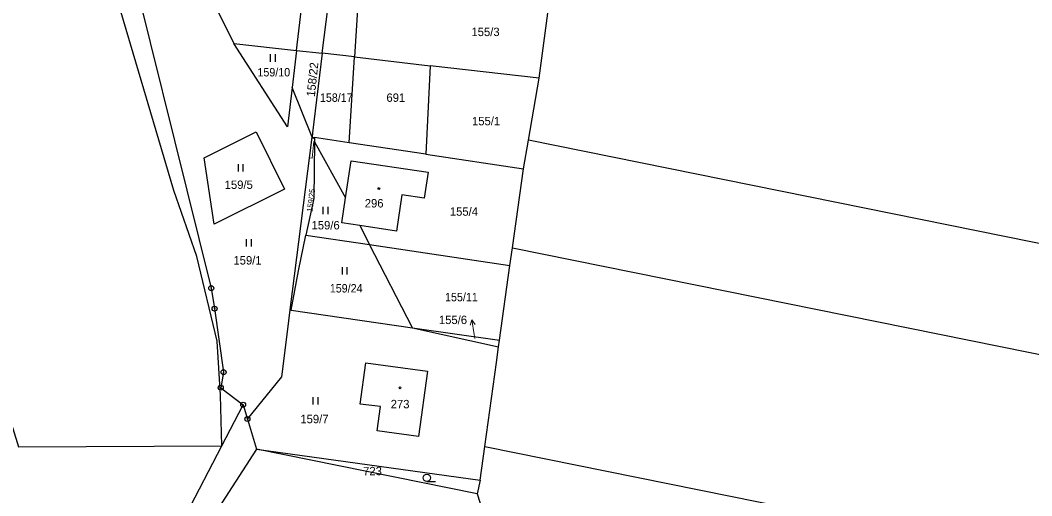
# Model space of a CAD drawing. Extents: x -754445 to -751443, y -1030748 to -1028224.
# Drawn here: x -752562.9 to -752358.5, y -1029419.8 to -1029323.8 of the extents above; entities that cross this region are included whole.
import ezdxf
from ezdxf.enums import TextEntityAlignment as Align

# ---------------------------------------------------------------- set-up
doc = ezdxf.new("R2010")
doc.units = 0
doc.header["$LTSCALE"] = 0.68
for name, color, linetype, lineweight in [('1', 7, 'Continuous', 25), ('13', 7, 'Continuous', 13), ('3', 7, 'Continuous', 25), ('5', 7, 'Continuous', 25), ('7', 7, 'Continuous', 13), ('8', 7, 'Continuous', 25)]:
    doc.layers.add(name, color=color, linetype=linetype, lineweight=lineweight)
doc.layers.add('2', color=7, linetype='Continuous')

msp = doc.modelspace()

# ---------------------------------------------------------------- linework, layer by layer
at = {"layer": '1'}
for p, q in [((-752507.07, -1029329.86), (-752507.95, -1029337.33)), ((-752507.07, -1029329.86), (-752501.9, -1029330.43)), ((-752495.35, -1029331.19), (-752501.9, -1029330.43)), ((-752496.43, -1029348.52), (-752495.35, -1029331.19)), ((-752460.21, -1029348.01), (-752458.05, -1029335.49)), ((-752503.94, -1029347.4), (-752507.95, -1029337.33)), ((-752503.94, -1029347.4), (-752503.42, -1029347.47)), ((-752503.43, -1029348.32), (-752503.59, -1029359.79)), ((-752496.43, -1029348.52), (-752503.42, -1029347.47)), ((-752480.94, -1029350.84), (-752496.43, -1029348.52)), ((-752497.16, -1029359.64), (-752496.03, -1029352.13)), ((-752503.59, -1029359.79), (-752505.16, -1029367.16)), ((-752494.28, -1029365.23), (-752492.3, -1029369.08)), ((-752506.7, -1029374.36), (-752505.16, -1029367.16)), ((-752505.16, -1029367.16), (-752492.3, -1029369.08)), ((-752483.66, -1029385.86), (-752492.3, -1029369.08)), ((-752492.3, -1029369.08), (-752463.95, -1029373.32)), ((-752508.12, -1029382.32), (-752506.7, -1029374.36)), ((-752508.36, -1029382.28), (-752508.12, -1029382.32)), ((-752508.12, -1029382.32), (-752483.66, -1029385.86)), ((-752522.17, -1029409.72), (-752517.85, -1029401.42)), ((-752515.18, -1029410.41), (-752525.76, -1029426.82)), ((-752470.58, -1029419.44), (-752515.18, -1029410.41)), ((-752469.99, -1029416.62), (-752469.05, -1029409.85)), ((-752469.99, -1029416.62), (-752470.58, -1029419.44)), ((-752470.58, -1029419.44), (-752457.85, -1029459.12))]:
    msp.add_line(p, q, dxfattribs=at)
for points in [[(-752552.45, -1029263.14), (-752544.04, -1029298.35), (-752524.29, -1029377.87), (-752523.62, -1029382.01), (-752521.8, -1029394.85), (-752522.38, -1029397.98), (-752517.85, -1029401.42), (-752516.99, -1029404.3)], [(-752522.17, -1029409.72), (-752522.43, -1029399.51), (-752523.08, -1029388.56), (-752527.18, -1029371.5), (-752531.84, -1029358.15), (-752542.54, -1029321.99), (-752544.93, -1029314.06), (-752554.17, -1029288.01), (-752560.62, -1029274.94), (-752562.95, -1029270.86), (-752565.69, -1029269.27), (-752569.55, -1029275.11), (-752575.13, -1029280.6), (-752590.06, -1029294.35), (-752599.64, -1029302.52), (-752607.95, -1029309.08), (-752613.3, -1029312.12), (-752599.99, -1029355.41)], [(-752507.07, -1029329.86), (-752500.88, -1029277.8), (-752515.85, -1029275.87)], [(-752501.9, -1029330.43), (-752497.6, -1029296.64), (-752493.23, -1029297.17)], [(-752454.01, -1029301.52), (-752493.23, -1029297.17), (-752495.35, -1029331.19), (-752480.06, -1029332.95)], [(-752458.05, -1029335.49), (-752453.55, -1029301.59), (-752454.01, -1029301.52)], [(-752530.06, -1029307.68), (-752519.74, -1029328.46), (-752507.07, -1029329.86)], [(-752507.95, -1029337.33), (-752508.89, -1029345.29), (-752519.74, -1029328.46)], [(-752501.9, -1029330.43), (-752503.84, -1029346.54), (-752503.94, -1029347.4)], [(-752458.05, -1029335.49), (-752480.06, -1029332.95), (-752480.94, -1029350.84), (-752461.2, -1029353.79), (-752460.21, -1029348.01)], [(-752599.99, -1029355.41), (-752584.04, -1029342.8), (-752563.24, -1029409.94), (-752522.17, -1029409.72)], [(-752516.99, -1029404.3), (-752510.05, -1029395.8), (-752508.9, -1029386.71), (-752508.36, -1029382.28), (-752503.94, -1029347.4)], [(-752503.42, -1029347.47), (-752503.43, -1029348.32), (-752497.16, -1029359.64)], [(-752233.96, -1029393.72), (-752347.09, -1029370.87), (-752460.21, -1029348.01)], [(-752496.03, -1029352.13), (-752480.51, -1029354.45), (-752481.28, -1029359.7), (-752485.83, -1029359.01), (-752486.9, -1029366.34), (-752494.28, -1029365.23)], [(-752463.95, -1029373.32), (-752463.44, -1029369.74), (-752461.2, -1029353.79)], [(-752494.28, -1029365.23), (-752497.91, -1029364.68), (-752497.16, -1029359.64)], [(-752463.44, -1029369.74), (-752346.57, -1029393.35), (-752229.69, -1029416.96)], [(-752483.66, -1029385.86), (-752466.07, -1029388.41), (-752463.95, -1029373.32)], [(-752483.66, -1029385.86), (-752466.26, -1029389.75), (-752466.07, -1029388.41)], [(-752469.05, -1029409.85), (-752466.7, -1029392.92), (-752466.26, -1029389.75)], [(-752516.99, -1029404.3), (-752515.18, -1029410.41), (-752469.99, -1029416.62)], [(-752535.38, -1029433.44), (-752529.38, -1029423.6), (-752522.17, -1029409.72)], [(-752469.05, -1029409.85), (-752345.49, -1029434.81), (-752232.23, -1029457.69)]]:
    msp.add_lwpolyline(points, dxfattribs=at)
for points in [[(-752509.48, -1029357.88), (-752523.68, -1029364.93), (-752525.7, -1029351.53), (-752515.22, -1029346.33)], [(-752494.18, -1029401.29), (-752493.06, -1029392.93), (-752480.64, -1029394.61), (-752482.41, -1029407.83), (-752490.77, -1029406.69), (-752490.12, -1029401.8)]]:
    msp.add_lwpolyline(points, close=True, dxfattribs=at)
at = {"layer": '13'}
msp.add_lwpolyline([(-752503.43, -1029348.29), (-752503.42, -1029347.69), (-752503.96, -1029347.59), (-752504.47, -1029351.55), (-752503.93, -1029351.62), (-752503.59, -1029348.26)], close=True, dxfattribs=at)
at = {"layer": '3'}
for p, q in [((-752512.331, -1029332.15), (-752512.331, -1029330.65)), ((-752511.33, -1029332.15), (-752511.33, -1029330.65)), ((-752518.821, -1029354.33), (-752518.821, -1029352.83)), ((-752517.82, -1029354.33), (-752517.82, -1029352.83)), ((-752501.711, -1029362.92), (-752501.711, -1029361.42)), ((-752500.71, -1029362.92), (-752500.71, -1029361.42)), ((-752517.181, -1029369.47), (-752517.181, -1029367.97)), ((-752516.18, -1029369.47), (-752516.18, -1029367.97)), ((-752497.811, -1029375.12), (-752497.811, -1029373.62)), ((-752496.81, -1029375.12), (-752496.81, -1029373.62)), ((-752503.691, -1029401.36), (-752503.691, -1029399.86)), ((-752502.69, -1029401.36), (-752502.69, -1029399.86)), ((-752480.733, -1029416.92), (-752478.983, -1029416.92))]:
    msp.add_line(p, q, dxfattribs=at)
msp.add_circle((-752480.7329, -1029416.1698), 0.75, dxfattribs=at)
at = {"layer": '5'}
for centre in [(-752490.4268, -1029357.7592), (-752486.1568, -1029398.0092)]:
    msp.add_circle(centre, 0.175, dxfattribs=at)
at = {"layer": '7'}
msp.add_line((-752471.639, -1029384.286), (-752471.977, -1029385.353), dxfattribs=at)
msp.add_lwpolyline([(-752471.05, -1029388.04), (-752471.17, -1029387.25), (-752471.639, -1029384.286), (-752470.988, -1029385.197)], dxfattribs=at)
at = {"layer": '8'}
for centre, radius in [((-752524.29, -1029377.8699), 0.5), ((-752524.29, -1029377.8699), 0.0303), ((-752523.62, -1029382.0099), 0.5), ((-752523.62, -1029382.0099), 0.0303), ((-752521.8, -1029394.8499), 0.5), ((-752521.8, -1029394.8499), 0.0303), ((-752522.38, -1029397.9799), 0.5), ((-752522.38, -1029397.9799), 0.0303), ((-752517.85, -1029401.4199), 0.5), ((-752517.85, -1029401.4199), 0.0303), ((-752516.99, -1029404.2999), 0.5), ((-752516.99, -1029404.2999), 0.0303)]:
    msp.add_circle(centre, radius, dxfattribs=at)

# ---------------------------------------------------------------- texts
at = {"layer": '2'}
for s, p in [('155/3', (-752468.89, -1029326.97)), ('691', (-752487.009, -1029340.25)), ('155/1', (-752468.78, -1029344.99)), ('159/5', (-752518.74, -1029357.84)), ('296', (-752491.389, -1029361.58)), ('155/4', (-752473.25, -1029363.25)), ('159/6', (-752501.19, -1029366.01)), ('159/1', (-752516.97, -1029373.1)), ('273', (-752486.149, -1029402.14)), ('159/7', (-752503.45, -1029405.15)), ('723', (-752491.719, -1029415.666))]:
    msp.add_text(s, height=1.7, dxfattribs=at).set_placement(p, align=Align.CENTER)
for s, height, rotation, p in [('158/22', 1.7, 84, (-752503.0083, -1029335.8293)), ('159/25', 1.14, 83, (-752503.5782, -1029360.2025))]:
    msp.add_text(s, height=height, rotation=rotation, dxfattribs=at).set_placement(p, align=Align.CENTER)
at = {"layer": '2', "width": 0.95}
for s, p in [('159/10', (-752511.659, -1029335.12)), ('158/17', (-752499.039, -1029340.25)), ('159/24', (-752497.039, -1029378.75)), ('155/11', (-752473.759, -1029380.53))]:
    msp.add_text(s, height=1.7, dxfattribs=at).set_placement(p, align=Align.CENTER)
at = {"layer": '2'}
msp.add_text('155/6', height=1.7, dxfattribs=at).set_placement((-752472.619, -1029385.13), align=Align.RIGHT)

doc.saveas('drawing.dxf')
